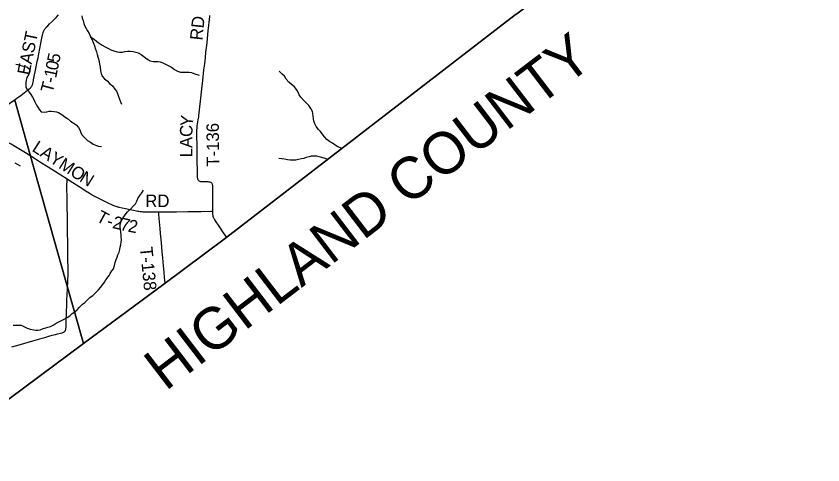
# Model space of a CAD drawing. Extents: x 1442749 to 1756758, y 235267 to 677782.
# Drawn here: x 1616991 to 1636274, y 470050 to 480789 of the extents above; entities that cross this region are included whole.
import ezdxf

# ---------------------------------------------------------------- set-up
doc = ezdxf.new("R2010")
doc.units = 0
for name, color, linetype in [('GM_X_Adjacent_County', 7, 'Continuous'), ('GM_X_Adjacent_County_Text', 7, 'Continuous'), ('GM_X_County', 7, 'Continuous'), ('GM_X_Minor_River', 7, 'Continuous'), ('GM_X_Township', 7, 'Continuous'), ('GM_X_Township_Road', 7, 'Continuous'), ('GM_X_Township_Road_Text', 7, 'Continuous')]:
    doc.layers.add(name, color=color, linetype=linetype)

msp = doc.modelspace()

# ---------------------------------------------------------------- linework, layer by layer
at = {"layer": 'GM_X_Adjacent_County'}
msp.add_lwpolyline([(1614700, 470050), (1618604, 472952), (1620523, 474378), (1621966, 475451), (1621997, 475474), (1628919, 480818), (1628958, 480847), (1631413, 482696), (1633248, 484078), (1633505, 484272), (1633819, 484508), (1635644, 485883), (1638042, 487688), (1640676, 489672), (1647133, 494533), (1648023, 495203), (1648788, 495779), (1655741, 500852)], dxfattribs=at)
at = {"layer": 'GM_X_County'}
msp.add_lwpolyline([(1655741, 500852), (1648788, 495779), (1648023, 495203), (1647133, 494533), (1640676, 489672), (1638042, 487688), (1635644, 485883), (1633819, 484508), (1633505, 484272), (1633248, 484078), (1631413, 482696), (1628958, 480847), (1628919, 480818), (1621997, 475474), (1621966, 475451), (1620523, 474378), (1618604, 472952), (1614700, 470050)], dxfattribs=at)
at = {"layer": 'GM_X_Minor_River'}
for points in [[(1618558, 480795), (1618573, 480737), (1618591, 480683), (1618608, 480612), (1618631, 480552), (1618661, 480496), (1618693, 480435), (1618734, 480371), (1618764, 480306), (1618791, 480250), (1618813, 480198), (1618838, 480141), (1618868, 480075), (1618885, 480001), (1618913, 479932), (1618926, 479872), (1618946, 479818), (1618963, 479765), (1618977, 479695), (1618986, 479637), (1619003, 479565), (1619007, 479482), (1619026, 479412), (1619046, 479352), (1619103, 479291), (1619163, 479243), (1619226, 479178), (1619292, 479123), (1619353, 479044), (1619387, 478990), (1619413, 478934), (1619434, 478867), (1619459, 478799), (1619487, 478735), (1619513, 478684)], [(1618770, 480293), (1618859, 480239), (1618923, 480185), (1618976, 480140), (1619050, 480093), (1619116, 480053), (1619180, 480024), (1619252, 479983), (1619323, 479959), (1619405, 479932), (1619463, 479925), (1619534, 479927), (1619590, 479938), (1619650, 479948), (1619720, 479953), (1619792, 479942), (1619856, 479926), (1619908, 479911), (1619980, 479872), (1620047, 479824), (1620113, 479765), (1620195, 479716), (1620263, 479706), (1620317, 479701), (1620383, 479702), (1620433, 479694), (1620499, 479667), (1620565, 479635), (1620643, 479600), (1620706, 479565), (1620774, 479515), (1620850, 479468), (1620918, 479451), (1620974, 479449), (1621052, 479450), (1621126, 479447), (1621182, 479437), (1621238, 479416), (1621290, 479400), (1621364, 479373)], [(1616981, 479641), (1617033, 479629), (1617107, 479610), (1617169, 479593), (1617247, 479573), (1617308, 479516), (1617320, 479464), (1617289, 479386), (1617250, 479316), (1617234, 479252), (1617225, 479200), (1617219, 479142), (1617222, 479086), (1617258, 479031), (1617305, 478969), (1617339, 478916), (1617384, 478852), (1617414, 478793), (1617440, 478741), (1617477, 478659), (1617512, 478606), (1617548, 478548), (1617592, 478495), (1617668, 478489), (1617724, 478502), (1617778, 478512), (1617830, 478517), (1617898, 478508), (1617952, 478500), (1618004, 478479), (1618082, 478431), (1618158, 478376), (1618215, 478335), (1618289, 478274), (1618353, 478238), (1618424, 478189), (1618480, 478120), (1618519, 478052), (1618539, 477992), (1618572, 477939), (1618636, 477877), (1618697, 477816), (1618769, 477771), (1618831, 477726), (1618909, 477690), (1618961, 477675), (1619029, 477671)], [(1624782, 477623), (1624682, 477663), (1624616, 477702), (1624553, 477745), (1624481, 477790), (1624421, 477838), (1624362, 477903), (1624304, 477974), (1624267, 478024), (1624219, 478079), (1624164, 478147), (1624130, 478212), (1624109, 478278), (1624095, 478328), (1624088, 478394), (1624080, 478459), (1624071, 478509), (1624039, 478577), (1623986, 478646), (1623926, 478714), (1623859, 478779), (1623793, 478852), (1623758, 478906), (1623734, 478967), (1623693, 479031), (1623633, 479104), (1623576, 479153), (1623512, 479209), (1623448, 479280), (1623407, 479350), (1623341, 479411), (1623280, 479474)], [(1616962, 477274), (1617032, 477240), (1617085, 477205)], [(1624440, 477359), (1624375, 477384), (1624297, 477404), (1624237, 477421), (1624177, 477434), (1624105, 477438), (1624045, 477435), (1623993, 477425), (1623923, 477402), (1623864, 477382), (1623812, 477373), (1623740, 477359), (1623674, 477344), (1623607, 477338), (1623539, 477343), (1623477, 477346), (1623409, 477362), (1623339, 477375), (1623269, 477382)], [(1619877, 476362), (1619903, 476424), (1619946, 476498), (1619994, 476558), (1620037, 476623)], [(1616919, 473395), (1616997, 473394), (1617057, 473396), (1617113, 473397), (1617187, 473356), (1617257, 473318), (1617329, 473297), (1617411, 473278), (1617461, 473272), (1617513, 473271), (1617567, 473281), (1617641, 473312), (1617700, 473332), (1617752, 473345), (1617816, 473363), (1617874, 473394), (1617949, 473438), (1618009, 473471), (1618076, 473505), (1618142, 473536), (1618213, 473580), (1618271, 473619), (1618328, 473669), (1618390, 473710), (1618451, 473764), (1618505, 473827), (1618576, 473895), (1618631, 473934), (1618689, 473990), (1618764, 474060), (1618824, 474101), (1618907, 474182), (1618958, 474236), (1619009, 474298), (1619061, 474369), (1619100, 474421), (1619136, 474475), (1619213, 474578), (1619236, 474632), (1619281, 474690), (1619315, 474744), (1619344, 474822), (1619360, 474890), (1619379, 474968), (1619402, 475022), (1619424, 475078), (1619451, 475144), (1619467, 475201), (1619480, 475262), (1619495, 475315), (1619503, 475376), (1619506, 475436), (1619502, 475498), (1619499, 475558), (1619491, 475626), (1619484, 475686), (1619474, 475737), (1619477, 475803), (1619497, 475859), (1619520, 475910), (1619569, 475982), (1619597, 476036), (1619656, 476106), (1619729, 476179), (1619795, 476245), (1619844, 476300), (1619877, 476362)]]:
    msp.add_lwpolyline(points, dxfattribs=at)
at = {"layer": 'GM_X_Township'}
for points in [[(1642919, 502379), (1644427, 500259), (1647406, 496053), (1648023, 495203), (1647133, 494533), (1640676, 489672), (1638042, 487688), (1635644, 485883), (1633819, 484508), (1633505, 484272), (1633248, 484078), (1631413, 482696), (1628958, 480847), (1628919, 480818), (1621997, 475474), (1621966, 475451), (1620523, 474378), (1618604, 472952), (1618173, 474474), (1617335, 477441), (1616958, 478774)], [(1616958, 478774), (1617335, 477441), (1618173, 474474), (1618604, 472952), (1614700, 470050)]]:
    msp.add_lwpolyline(points, dxfattribs=at)
at = {"layer": 'GM_X_Township_Road'}
for points in [[(1617008, 478824), (1617059, 478861), (1617111, 478900), (1617179, 478952), (1617304, 479048), (1617326, 479067), (1617334, 479075), (1617343, 479083), (1617350, 479092), (1617357, 479101), (1617364, 479111), (1617370, 479120), (1617375, 479131), (1617379, 479141), (1617383, 479153), (1617388, 479166), (1617392, 479182), (1617396, 479197), (1617408, 479262), (1617424, 479345), (1617455, 479497), (1617479, 479616), (1617496, 479706), (1617514, 479793), (1617532, 479889), (1617557, 480011), (1617607, 480259), (1617623, 480336), (1617632, 480374), (1617636, 480389), (1617641, 480406), (1617648, 480423), (1617654, 480440), (1617662, 480455), (1617669, 480469), (1617678, 480482), (1617688, 480496), (1617699, 480511), (1617711, 480523), (1617746, 480558), (1617790, 480602), (1617858, 480669), (1617945, 480753), (1618007, 480816)], [(1621692, 476110), (1621692, 476115), (1621693, 476180), (1621693, 476220), (1621694, 476495), (1621693, 476551), (1621691, 476659), (1621692, 476715), (1621691, 476735), (1621688, 476754), (1621683, 476767), (1621678, 476778), (1621670, 476789), (1621663, 476796), (1621650, 476805), (1621641, 476810), (1621623, 476816), (1621607, 476818), (1621580, 476820), (1621561, 476820), (1621505, 476821), (1621449, 476820), (1621422, 476822), (1621406, 476825), (1621388, 476830), (1621374, 476837), (1621361, 476848), (1621352, 476858), (1621345, 476869), (1621336, 476884), (1621331, 476902), (1621328, 476918), (1621326, 476941), (1621327, 476984), (1621327, 477043), (1621322, 477355), (1621320, 477542), (1621319, 477676), (1621316, 477774), (1621314, 477846), (1621312, 477981), (1621313, 478040), (1621313, 478056), (1621314, 478083), (1621315, 478099), (1621316, 478112), (1621318, 478130), (1621320, 478149), (1621322, 478167), (1621342, 478304), (1621354, 478379), (1621357, 478394), (1621358, 478411), (1621396, 478753), (1621429, 479052), (1621452, 479247), (1621481, 479502), (1621498, 479645), (1621514, 479792), (1621529, 479929), (1621554, 480153), (1621582, 480441), (1621595, 480555), (1621605, 480649), (1621607, 480665), (1621609, 480686), (1621622, 480802)], [(1616744, 478592), (1616746, 478597), (1616748, 478605), (1616752, 478613), (1616755, 478620), (1616759, 478627), (1616763, 478634), (1616768, 478641), (1616773, 478647), (1616778, 478652), (1616784, 478659), (1616792, 478667), (1616801, 478674), (1616841, 478704), (1616945, 478778), (1617008, 478824)], [(1617345, 477437), (1617214, 477518), (1616972, 477663), (1616873, 477721), (1616771, 477780), (1616695, 477826)], [(1618207, 476890), (1618062, 476981), (1617844, 477120), (1617755, 477176), (1617577, 477288), (1617454, 477369), (1617345, 477437)], [(1618189, 473573), (1618191, 473608), (1618206, 473975), (1618213, 474136), (1618217, 474266), (1618222, 474332), (1618224, 474384), (1618227, 474469), (1618231, 474587), (1618231, 474624), (1618231, 474742), (1618228, 474991), (1618226, 475263), (1618224, 475434), (1618222, 475549), (1618217, 475791), (1618215, 475929), (1618210, 476286), (1618209, 476441), (1618206, 476677), (1618206, 476752), (1618207, 476838), (1618207, 476890)], [(1620400, 476097), (1620247, 476097), (1620077, 476098), (1620050, 476100), (1620024, 476100), (1620000, 476102), (1619975, 476104), (1619953, 476107), (1619926, 476110), (1619897, 476115), (1619871, 476119), (1619794, 476134), (1619522, 476194), (1619455, 476210), (1619436, 476215), (1619421, 476219), (1619404, 476224), (1619382, 476230), (1619354, 476239), (1619332, 476247), (1619308, 476256), (1619294, 476262), (1619278, 476269), (1619203, 476304), (1619048, 476382), (1618859, 476481), (1618811, 476508), (1618782, 476524), (1618746, 476545), (1618711, 476565), (1618688, 476579), (1618559, 476660), (1618283, 476839), (1618229, 476876), (1618207, 476890)], [(1621692, 476110), (1621641, 476110), (1621412, 476109), (1621205, 476107), (1621094, 476105), (1620828, 476101), (1620657, 476098), (1620506, 476097), (1620400, 476097)], [(1622025, 475492), (1621951, 475603), (1621843, 475760), (1621754, 475890), (1621729, 475928), (1621722, 475940), (1621716, 475951), (1621711, 475962), (1621706, 475975), (1621702, 475987), (1621699, 476000), (1621697, 476014), (1621694, 476030), (1621693, 476045), (1621692, 476062), (1621692, 476110)], [(1620552, 474399), (1620538, 474531), (1620526, 474665), (1620512, 474812), (1620495, 475005), (1620481, 475145), (1620462, 475364), (1620443, 475583), (1620432, 475707), (1620411, 475945), (1620403, 476056), (1620400, 476097)], [(1616890, 472876), (1617061, 472923), (1617389, 473018), (1617505, 473052), (1617612, 473082), (1617678, 473102), (1617776, 473129), (1617855, 473151), (1617928, 473171), (1617982, 473184), (1618055, 473204), (1618091, 473213), (1618106, 473218), (1618122, 473224), (1618131, 473228), (1618142, 473235), (1618150, 473240), (1618157, 473247), (1618164, 473255), (1618169, 473264), (1618174, 473274), (1618178, 473287), (1618180, 473298), (1618182, 473309), (1618182, 473323), (1618183, 473336), (1618184, 473369), (1618184, 473398), (1618187, 473523), (1618189, 473573)]]:
    msp.add_lwpolyline(points, dxfattribs=at)

# ---------------------------------------------------------------- texts
at = {"layer": 'GM_X_Adjacent_County_Text'}
msp.add_text('HIGHLAND COUNTY', height=1000, rotation=37.3798, dxfattribs=at).set_placement((1620561, 471800))
at = {"layer": 'GM_X_Township_Road_Text'}
for s, rotation, p in [('RD', 84.0908, (1621442, 480199)), ('EAST', 78.4756, (1617308, 479362)), ('5', 78.5148, (1618019, 479654)), ('0', 78.4967, (1617982, 479473)), ('1', 78.4635, (1617945, 479291)), ('T', 74.9565, (1617858, 478934)), ('-', 78.4946, (1617920, 479171)), ('Y', 84.6044, (1621209, 478135)), ('C', 88.9188, (1621204, 477894)), ('T-136', 90.5595, (1621847, 477186)), ('A', 89.9927, (1621204, 477632)), ('L', 327.375, (1617351, 477573)), ('A', 327.3787, (1617540, 477452)), ('Y', 327.3749, (1617762, 477310)), ('L', 90, (1621204, 477407)), ('M', 327.3789, (1617984, 477167)), ('O', 327.3981, (1618259, 476992)), ('N', 328.2727, (1618485, 476847)), ('RD', 0, (1620077, 476218)), ('T', 331.7884, (1618882, 475893)), ('2', 346.8676, (1619277, 475720)), ('7', 347.2827, (1619459, 475677)), ('2', 348.7347, (1619648, 475635)), ('-', 342.5736, (1619136, 475763)), ('T-138', 275.6002, (1619950, 475252))]:
    msp.add_text(s, height=300, rotation=rotation, dxfattribs=at).set_placement(p)

doc.saveas('drawing.dxf')
